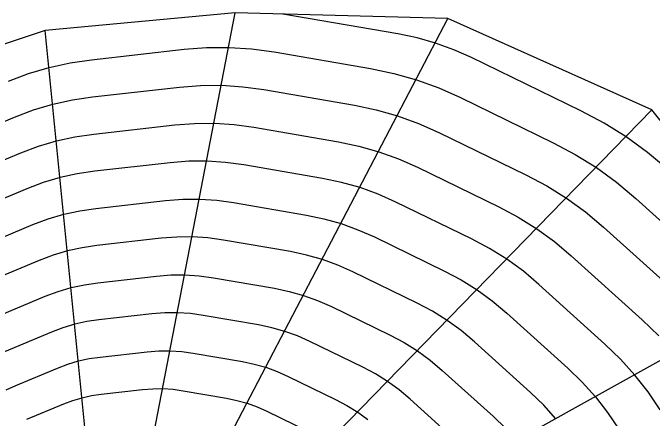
# Model space of a CAD drawing. Extents: x 1098669 to 1198896, y 698679 to 704410.
# Drawn here: x 1106776.85 to 1106814.46, y 699293.47 to 699317.34 of the extents above; entities that cross this region are included whole.
import ezdxf

# ---------------------------------------------------------------- set-up
doc = ezdxf.new("R2010")
doc.units = 0
doc.layers.add('R_Contours', color=7, linetype='Continuous')
doc.layers.add('R_Sub Surface', color=7, linetype='Continuous')

msp = doc.modelspace()

# ---------------------------------------------------------------- linework, layer by layer
at = {"layer": 'R_Contours'}
for points in [[(1106824.656, 699299.723), (1106815.363, 699308.125), (1106814.181, 699309.121), (1106812.939, 699310.026), (1106811.636, 699310.84), (1106810.272, 699311.564), (1106803.83, 699314.7), (1106802.787, 699315.164), (1106801.719, 699315.551), (1106800.626, 699315.861), (1106799.508, 699316.094), (1106792.728, 699317.265)], [(1106776.586, 699313.307), (1106777.775, 699313.755), (1106778.988, 699314.117), (1106780.223, 699314.391), (1106781.481, 699314.578), (1106786.92, 699315.19), (1106788.249, 699315.293), (1106789.574, 699315.301), (1106790.897, 699315.215), (1106792.217, 699315.034), (1106797.887, 699314.055), (1106799.257, 699313.769), (1106800.596, 699313.389), (1106801.905, 699312.915), (1106803.183, 699312.347), (1106808.638, 699309.691), (1106809.939, 699309.001), (1106811.182, 699308.224), (1106812.367, 699307.361), (1106813.494, 699306.412), (1106818.474, 699301.909)], [(1106772.426, 699309.306), (1106776.947, 699311.196), (1106778.064, 699311.617), (1106779.203, 699311.957), (1106780.362, 699312.214), (1106781.543, 699312.389), (1106786.65, 699312.964), (1106787.897, 699313.06), (1106789.141, 699313.068), (1106790.383, 699312.987), (1106791.622, 699312.818), (1106796.946, 699311.899), (1106798.231, 699311.63), (1106799.488, 699311.273), (1106800.717, 699310.828), (1106801.917, 699310.295), (1106807.038, 699307.802), (1106808.26, 699307.153), (1106809.427, 699306.424), (1106810.539, 699305.614), (1106811.597, 699304.723), (1106816.062, 699300.685)], [(1106773.082, 699307.319), (1106777.309, 699309.085), (1106778.353, 699309.479), (1106779.417, 699309.796), (1106780.501, 699310.037), (1106781.605, 699310.201), (1106786.379, 699310.738), (1106787.545, 699310.828), (1106788.708, 699310.835), (1106789.869, 699310.76), (1106791.027, 699310.601), (1106796.004, 699309.742), (1106797.206, 699309.491), (1106798.381, 699309.158), (1106799.53, 699308.742), (1106800.652, 699308.243), (1106805.439, 699305.912), (1106806.58, 699305.306), (1106807.671, 699304.625), (1106808.711, 699303.867), (1106809.7, 699303.034), (1106813.874, 699299.26), (1106814.854, 699298.31)], [(1106814.923, 699293.957), (1106814.217, 699295.012), (1106813.441, 699296.01), (1106812.598, 699296.95), (1106811.686, 699297.834), (1106807.803, 699301.346), (1106806.883, 699302.12), (1106805.916, 699302.825), (1106804.901, 699303.459), (1106803.839, 699304.023), (1106799.386, 699306.191), (1106798.342, 699306.655), (1106797.273, 699307.042), (1106796.18, 699307.352), (1106795.062, 699307.586), (1106790.432, 699308.385), (1106789.355, 699308.532), (1106788.275, 699308.603), (1106787.193, 699308.596), (1106786.108, 699308.512), (1106781.667, 699308.012), (1106780.641, 699307.86), (1106779.632, 699307.636), (1106778.642, 699307.341), (1106777.671, 699306.975), (1106773.739, 699305.331)], [(1106774.396, 699303.344), (1106778.033, 699304.864), (1106778.931, 699305.203), (1106779.847, 699305.476), (1106780.78, 699305.683), (1106781.73, 699305.824), (1106785.838, 699306.286), (1106786.841, 699306.364), (1106787.842, 699306.37), (1106788.841, 699306.305), (1106789.837, 699306.169), (1106794.12, 699305.429), (1106795.154, 699305.213), (1106796.166, 699304.926), (1106797.154, 699304.568), (1106798.12, 699304.139), (1106802.239, 699302.134), (1106803.222, 699301.612), (1106804.16, 699301.025), (1106805.055, 699300.374), (1106805.906, 699299.657), (1106809.498, 699296.409), (1106810.342, 699295.591), (1106811.122, 699294.721), (1106811.839, 699293.798), (1106812.493, 699292.822)], [(1106808.802, 699293.432), (1106808.085, 699294.232), (1106807.31, 699294.983), (1106804.009, 699297.968), (1106803.227, 699298.627), (1106802.405, 699299.226), (1106801.542, 699299.765), (1106800.639, 699300.244), (1106796.854, 699302.087), (1106795.966, 699302.481), (1106795.058, 699302.81), (1106794.129, 699303.074), (1106793.178, 699303.273), (1106789.243, 699303.952), (1106788.327, 699304.078), (1106787.409, 699304.137), (1106786.489, 699304.132), (1106785.567, 699304.06), (1106781.792, 699303.635), (1106780.919, 699303.506), (1106780.062, 699303.316), (1106779.22, 699303.065), (1106778.395, 699302.753), (1106775.052, 699301.356)], [(1106775.709, 699299.369), (1106778.757, 699300.643), (1106779.509, 699300.927), (1106780.277, 699301.155), (1106781.058, 699301.329), (1106781.854, 699301.447), (1106785.296, 699301.835), (1106786.137, 699301.899), (1106786.976, 699301.905), (1106787.813, 699301.85), (1106788.648, 699301.736), (1106792.236, 699301.116), (1106793.103, 699300.935), (1106793.95, 699300.695), (1106794.779, 699300.395), (1106795.588, 699300.035), (1106799.039, 699298.355), (1106799.863, 699297.918), (1106800.649, 699297.426), (1106801.399, 699296.88), (1106802.112, 699296.279), (1106805.122, 699293.558), (1106805.829, 699292.873)], [(1106802.934, 699292.132), (1106800.215, 699294.591), (1106799.571, 699295.133), (1106798.894, 699295.627), (1106798.183, 699296.071), (1106797.44, 699296.465), (1106794.322, 699297.983), (1106793.591, 699298.308), (1106792.843, 699298.579), (1106792.077, 699298.796), (1106791.295, 699298.96), (1106788.053, 699299.52), (1106787.299, 699299.623), (1106786.543, 699299.672), (1106785.785, 699299.667), (1106785.026, 699299.609), (1106781.916, 699299.258), (1106781.197, 699299.152), (1106780.491, 699298.995), (1106779.798, 699298.789), (1106779.118, 699298.532), (1106776.365, 699297.381)], [(1106776.458, 699295.134), (1106777.022, 699295.394), (1106779.48, 699296.421), (1106780.087, 699296.65), (1106780.706, 699296.835), (1106781.337, 699296.975), (1106781.979, 699297.07), (1106784.755, 699297.383), (1106785.433, 699297.435), (1106786.11, 699297.439), (1106786.785, 699297.395), (1106787.458, 699297.303), (1106790.353, 699296.803), (1106791.052, 699296.657), (1106791.735, 699296.463), (1106792.403, 699296.221), (1106793.056, 699295.931), (1106795.84, 699294.576), (1106796.504, 699294.224), (1106797.138, 699293.827), (1106797.743, 699293.387)], [(1106777.678, 699293.406), (1106779.842, 699294.311), (1106780.376, 699294.512), (1106780.921, 699294.675), (1106781.476, 699294.798), (1106782.041, 699294.882), (1106784.484, 699295.157), (1106785.081, 699295.203), (1106785.676, 699295.207), (1106786.271, 699295.168), (1106786.864, 699295.087), (1106789.411, 699294.647), (1106790.026, 699294.518), (1106790.628, 699294.348), (1106791.216, 699294.135), (1106791.79, 699293.88), (1106794.24, 699292.687)]]:
    msp.add_lwpolyline(points, dxfattribs=at)
at = {"layer": 'R_Sub Surface'}
for q in [(1106789.937, 699317.34), (1106802.447, 699317.004), (1106778.741, 699316.303), (1106814.433, 699311.615), (1106822.779, 699301.247)]:
    msp.add_line((1106782.498, 699278.818), q, dxfattribs=at)
msp.add_lwpolyline([(1106823.415, 699275.814), (1106827.127, 699288.676), (1106822.779, 699301.247), (1106814.433, 699311.615), (1106802.447, 699317.004), (1106789.937, 699317.34), (1106778.741, 699316.303), (1106768.473, 699312.883), (1106760.114, 699306.433), (1106753.452, 699296.722), (1106746.567, 699287.945), (1106741.43, 699277.687), (1106738.402, 699264.978), (1106734.802, 699253.498), (1106730.179, 699243.443), (1106729.654, 699242.496), (1106729.246, 699241.575), (1106728.928, 699240.66), (1106728.679, 699239.719)], dxfattribs=at)

doc.saveas('drawing.dxf')
